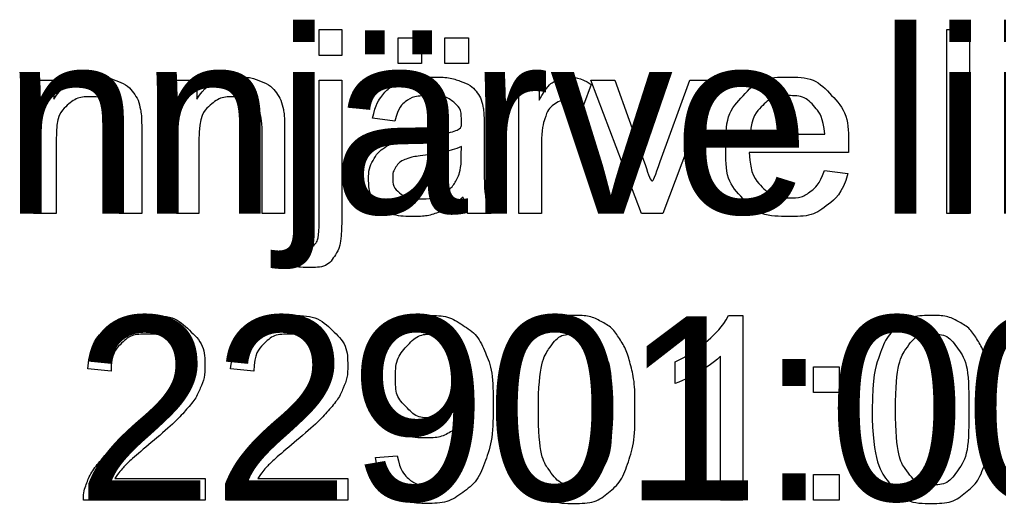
# Model space of a CAD drawing. Extents: x 700746 to 706058, y 6570320 to 6580460.
# Drawn here: x 704257.63 to 704287.96, y 6575239.05 to 6575254.03 of the extents above; entities that cross this region are included whole.
import ezdxf

# ---------------------------------------------------------------- set-up
doc = ezdxf.new("R2010")
doc.units = 0
doc.layers.add('kataster', color=7, linetype='Continuous')

msp = doc.modelspace()

# ---------------------------------------------------------------- linework, layer by layer
at = {"layer": 'kataster'}
for points in [[(704266.909, 6575252.911), (704266.909, 6575253.723), (704267.608, 6575253.723), (704267.608, 6575252.911), (704266.909, 6575252.911)], [(704286.364, 6575248.023), (704286.364, 6575253.723), (704287.063, 6575253.723), (704287.063, 6575248.023), (704286.364, 6575248.023)], [(704269.355, 6575252.667), (704269.355, 6575253.462), (704270.085, 6575253.462), (704270.085, 6575252.667), (704269.355, 6575252.667)], [(704270.806, 6575252.667), (704270.806, 6575253.462), (704271.536, 6575253.462), (704271.536, 6575252.667), (704270.806, 6575252.667)], [(704258.059, 6575248.023), (704258.059, 6575252.155), (704258.689, 6575252.155), (704258.689, 6575251.568)], [(704262.486, 6575248.023), (704262.486, 6575252.155), (704263.116, 6575252.155), (704263.116, 6575251.568)], [(704266.909, 6575247.815), (704266.909, 6575252.155), (704267.608, 6575252.155), (704267.608, 6575247.801)], [(704273.1, 6575248.023), (704273.1, 6575252.155), (704273.73, 6575252.155), (704273.73, 6575251.529)], [(704276.898, 6575248.023), (704275.333, 6575252.155), (704276.072, 6575252.155), (704276.957, 6575249.68)], [(704277.481, 6575249.634), (704278.398, 6575252.155), (704279.117, 6575252.155), (704277.555, 6575248.023), (704276.898, 6575248.023)], [(704275.342, 6575252.022), (704275.097, 6575251.375)], [(704269.251, 6575250.882), (704268.564, 6575250.973)], [(704272.023, 6575250.686), (704272.023, 6575249.754)], [(704261.413, 6575250.562), (704261.413, 6575248.023), (704260.714, 6575248.023), (704260.714, 6575250.534)], [(704265.84, 6575250.562), (704265.84, 6575248.023), (704265.141, 6575248.023), (704265.141, 6575250.534)], [(704280.268, 6575250.482), (704282.575, 6575250.482)], [(704258.759, 6575250.277), (704258.759, 6575248.023), (704258.059, 6575248.023)], [(704263.186, 6575250.277), (704263.186, 6575248.023), (704262.486, 6575248.023)], [(704271.315, 6575249.839), (704271.319, 6575250.095)], [(704273.799, 6575250.186), (704273.799, 6575248.023), (704273.1, 6575248.023)], [(704283.31, 6575249.909), (704280.229, 6575249.909)], [(704282.568, 6575249.357), (704283.291, 6575249.266)], [(704272.244, 6575248.023), (704271.514, 6575248.023)], [(704266.022, 6575246.424), (704266.151, 6575247.018)], [(704279.59, 6575244.868), (704280.041, 6575244.868), (704280.041, 6575239.146)], [(704277.943, 6575242.761), (704277.943, 6575243.437)], [(704280.041, 6575239.146), (704279.342, 6575239.146), (704279.342, 6575243.604)], [(704260.46, 6575243.147), (704259.739, 6575243.221)], [(704264.887, 6575243.147), (704264.166, 6575243.221)], [(704282.226, 6575242.483), (704282.226, 6575243.278), (704283.021, 6575243.278), (704283.021, 6575242.483), (704282.226, 6575242.483)], [(704268.658, 6575240.467), (704269.332, 6575240.528)], [(704263.376, 6575239.819), (704263.376, 6575239.146), (704259.609, 6575239.146)], [(704260.582, 6575239.819), (704263.376, 6575239.819)], [(704267.803, 6575239.819), (704267.803, 6575239.146), (704264.036, 6575239.146)], [(704265.009, 6575239.819), (704267.803, 6575239.819)], [(704282.226, 6575239.146), (704282.226, 6575239.941), (704283.021, 6575239.941), (704283.021, 6575239.146), (704282.226, 6575239.146)]]:
    msp.add_lwpolyline(points, dxfattribs=at)
for points, degree in [([(704258.689, 6575251.568), (704259.144, 6575252.246), (704260.003, 6575252.246), (704260.376, 6575252.246), (704260.689, 6575252.112), (704261.001, 6575251.978), (704261.157, 6575251.76), (704261.312, 6575251.542), (704261.374, 6575251.243), (704261.413, 6575251.048), (704261.413, 6575250.562)], 3), ([(704263.116, 6575251.568), (704263.571, 6575252.246), (704264.43, 6575252.246), (704264.803, 6575252.246), (704265.116, 6575252.112), (704265.428, 6575251.978), (704265.584, 6575251.76), (704265.739, 6575251.542), (704265.801, 6575251.243), (704265.84, 6575251.048), (704265.84, 6575250.562)], 3), ([(704268.564, 6575250.973), (704268.658, 6575251.413), (704268.871, 6575251.683), (704269.085, 6575251.954), (704269.489, 6575252.1), (704269.893, 6575252.246), (704270.426, 6575252.246), (704270.954, 6575252.246), (704271.284, 6575252.121), (704271.615, 6575251.997), (704271.77, 6575251.808), (704271.925, 6575251.62), (704271.988, 6575251.332), (704272.023, 6575251.153), (704272.023, 6575250.686)], 3), ([(704273.73, 6575251.529), (704273.971, 6575251.967), (704274.175, 6575252.106), (704274.379, 6575252.246), (704274.623, 6575252.246), (704274.977, 6575252.246), (704275.342, 6575252.022)], 3), ([(704283.291, 6575249.266), (704283.12, 6575248.632), (704282.657, 6575248.282), (704282.194, 6575247.932), (704281.475, 6575247.932), (704280.569, 6575247.932), (704280.039, 6575248.49), (704279.508, 6575249.047), (704279.508, 6575250.054), (704279.508, 6575251.096), (704280.045, 6575251.671), (704280.581, 6575252.246), (704281.436, 6575252.246), (704282.264, 6575252.246), (704282.789, 6575251.682), (704283.314, 6575251.118), (704283.314, 6575250.095), (704283.314, 6575250.033), (704283.31, 6575249.909)], 3), ([(704260.714, 6575250.534), (704260.714, 6575250.961), (704260.632, 6575251.173), (704260.551, 6575251.385), (704260.343, 6575251.511), (704260.135, 6575251.638), (704259.855, 6575251.638), (704259.408, 6575251.638), (704259.083, 6575251.354), (704258.759, 6575251.07), (704258.759, 6575250.277)], 3), ([(704265.141, 6575250.534), (704265.141, 6575250.961), (704265.059, 6575251.173), (704264.978, 6575251.385), (704264.77, 6575251.511), (704264.562, 6575251.638), (704264.282, 6575251.638), (704263.835, 6575251.638), (704263.51, 6575251.354), (704263.186, 6575251.07), (704263.186, 6575250.277)], 3), ([(704271.375, 6575248.531), (704270.985, 6575248.203), (704270.625, 6575248.067), (704270.266, 6575247.932), (704269.854, 6575247.932), (704269.173, 6575247.932), (704268.808, 6575248.264), (704268.443, 6575248.596), (704268.443, 6575249.113), (704268.443, 6575249.416), (704268.581, 6575249.666), (704268.719, 6575249.917), (704268.942, 6575250.068), (704269.166, 6575250.22), (704269.445, 6575250.297), (704269.651, 6575250.352), (704270.067, 6575250.402), (704270.915, 6575250.503), (704271.315, 6575250.643), (704271.319, 6575250.787), (704271.319, 6575250.826), (704271.319, 6575251.255), (704271.121, 6575251.43), (704270.853, 6575251.668), (704270.325, 6575251.668), (704269.833, 6575251.668), (704269.598, 6575251.495), (704269.363, 6575251.322), (704269.251, 6575250.882)], 3), ([(704282.575, 6575250.482), (704282.529, 6575251.005), (704282.311, 6575251.267), (704281.976, 6575251.672), (704281.443, 6575251.672), (704280.961, 6575251.672), (704280.632, 6575251.349), (704280.303, 6575251.025), (704280.268, 6575250.482)], 3), ([(704275.097, 6575251.375), (704274.841, 6575251.525), (704274.586, 6575251.525), (704274.358, 6575251.525), (704274.176, 6575251.387), (704273.994, 6575251.249), (704273.916, 6575251.003), (704273.799, 6575250.63), (704273.799, 6575250.186)], 3), ([(704271.319, 6575250.095), (704270.937, 6575249.94), (704270.175, 6575249.831), (704269.743, 6575249.769), (704269.564, 6575249.691), (704269.385, 6575249.614), (704269.287, 6575249.464), (704269.19, 6575249.315), (704269.19, 6575249.132), (704269.19, 6575248.852), (704269.402, 6575248.666), (704269.613, 6575248.479), (704270.021, 6575248.479), (704270.425, 6575248.479), (704270.74, 6575248.656), (704271.055, 6575248.833), (704271.202, 6575249.14), (704271.315, 6575249.377), (704271.315, 6575249.839)], 3), ([(704272.023, 6575249.754), (704272.023, 6575248.779), (704272.067, 6575248.52), (704272.112, 6575248.261), (704272.244, 6575248.023)], 3), ([(704280.229, 6575249.909), (704280.268, 6575249.228), (704280.615, 6575248.867), (704280.961, 6575248.505), (704281.478, 6575248.505), (704281.863, 6575248.505), (704282.136, 6575248.708), (704282.408, 6575248.912), (704282.568, 6575249.357)], 3), ([(704276.957, 6575249.68), (704277.1, 6575249.28), (704277.221, 6575248.848), (704277.314, 6575249.175), (704277.481, 6575249.634)], 3), ([(704271.514, 6575248.023), (704271.406, 6575248.24), (704271.375, 6575248.531)], 2), ([(704267.608, 6575247.801), (704267.608, 6575247.039), (704267.41, 6575246.739), (704267.157, 6575246.35), (704266.57, 6575246.35), (704266.287, 6575246.35), (704266.022, 6575246.424)], 3), ([(704266.151, 6575247.018), (704266.362, 6575246.963), (704266.483, 6575246.963), (704266.698, 6575246.963), (704266.803, 6575247.105), (704266.909, 6575247.247), (704266.909, 6575247.815)], 3), ([(704259.739, 6575243.221), (704259.813, 6575244.025), (704260.295, 6575244.446), (704260.777, 6575244.868), (704261.59, 6575244.868), (704262.41, 6575244.868), (704262.889, 6575244.413), (704263.367, 6575243.958), (704263.367, 6575243.286), (704263.367, 6575242.944), (704263.227, 6575242.614), (704263.087, 6575242.284), (704262.763, 6575241.918), (704262.439, 6575241.553), (704261.686, 6575240.916), (704261.056, 6575240.387), (704260.877, 6575240.198), (704260.698, 6575240.01), (704260.582, 6575239.819)], 3), ([(704264.166, 6575243.221), (704264.24, 6575244.025), (704264.722, 6575244.446), (704265.204, 6575244.868), (704266.017, 6575244.868), (704266.837, 6575244.868), (704267.316, 6575244.413), (704267.794, 6575243.958), (704267.794, 6575243.286), (704267.794, 6575242.944), (704267.654, 6575242.614), (704267.514, 6575242.284), (704267.19, 6575241.918), (704266.866, 6575241.553), (704266.113, 6575240.916), (704265.483, 6575240.387), (704265.304, 6575240.198), (704265.126, 6575240.01), (704265.009, 6575239.819)], 3), ([(704269.332, 6575240.528), (704269.417, 6575240.052), (704269.658, 6575239.838), (704269.899, 6575239.624), (704270.276, 6575239.624), (704270.598, 6575239.624), (704270.842, 6575239.772), (704271.085, 6575239.92), (704271.24, 6575240.167), (704271.394, 6575240.414), (704271.499, 6575240.834), (704271.604, 6575241.254), (704271.604, 6575241.69), (704271.604, 6575241.736), (704271.6, 6575241.83), (704271.39, 6575241.495), (704271.027, 6575241.287), (704270.664, 6575241.079), (704270.24, 6575241.079), (704269.533, 6575241.079), (704269.044, 6575241.592), (704268.554, 6575242.105), (704268.554, 6575242.944), (704268.554, 6575243.811), (704269.065, 6575244.339), (704269.576, 6575244.868), (704270.345, 6575244.868), (704270.901, 6575244.868), (704271.361, 6575244.568), (704271.821, 6575244.269), (704272.06, 6575243.716), (704272.299, 6575243.162), (704272.299, 6575242.113), (704272.299, 6575241.021), (704272.062, 6575240.374), (704271.825, 6575239.727), (704271.357, 6575239.389), (704270.889, 6575239.05), (704270.259, 6575239.05), (704269.591, 6575239.05), (704269.167, 6575239.422), (704268.744, 6575239.794), (704268.658, 6575240.467)], 3), ([(704272.981, 6575241.957), (704272.981, 6575242.967), (704273.189, 6575243.585), (704273.397, 6575244.202), (704273.807, 6575244.535), (704274.217, 6575244.868), (704274.839, 6575244.868), (704275.297, 6575244.868), (704275.644, 6575244.683), (704275.991, 6575244.499), (704276.215, 6575244.151), (704276.439, 6575243.803), (704276.568, 6575243.304), (704276.696, 6575242.804), (704276.696, 6575241.957), (704276.696, 6575240.955), (704276.49, 6575240.338), (704276.284, 6575239.72), (704275.874, 6575239.385), (704275.464, 6575239.05), (704274.839, 6575239.05), (704274.015, 6575239.05), (704273.545, 6575239.639), (704272.981, 6575240.352), (704272.981, 6575241.957)], 3), ([(704277.943, 6575243.437), (704278.529, 6575243.713), (704278.969, 6575244.106), (704279.408, 6575244.498), (704279.59, 6575244.868)], 3), ([(704284.047, 6575241.957), (704284.047, 6575242.967), (704284.255, 6575243.585), (704284.463, 6575244.202), (704284.872, 6575244.535), (704285.282, 6575244.868), (704285.904, 6575244.868), (704286.363, 6575244.868), (704286.709, 6575244.683), (704287.056, 6575244.499), (704287.281, 6575244.151), (704287.505, 6575243.803), (704287.633, 6575243.304), (704287.761, 6575242.804), (704287.761, 6575241.957), (704287.761, 6575240.955), (704287.555, 6575240.338), (704287.349, 6575239.72), (704286.94, 6575239.385), (704286.53, 6575239.05), (704285.904, 6575239.05), (704285.08, 6575239.05), (704284.61, 6575239.639), (704284.047, 6575240.352), (704284.047, 6575241.957)], 3), ([(704259.609, 6575239.146), (704259.601, 6575239.399), (704259.691, 6575239.633), (704259.835, 6575240.018), (704260.152, 6575240.391), (704260.469, 6575240.764), (704261.067, 6575241.253), (704261.995, 6575242.016), (704262.32, 6575242.461), (704262.646, 6575242.906), (704262.646, 6575243.303), (704262.646, 6575243.719), (704262.349, 6575244.004), (704262.052, 6575244.29), (704261.574, 6575244.29), (704261.07, 6575244.29), (704260.767, 6575243.987), (704260.464, 6575243.684), (704260.46, 6575243.147)], 3), ([(704264.036, 6575239.146), (704264.028, 6575239.399), (704264.118, 6575239.633), (704264.262, 6575240.018), (704264.579, 6575240.391), (704264.896, 6575240.764), (704265.494, 6575241.253), (704266.422, 6575242.016), (704266.747, 6575242.461), (704267.073, 6575242.906), (704267.073, 6575243.303), (704267.073, 6575243.719), (704266.776, 6575244.004), (704266.479, 6575244.29), (704266.001, 6575244.29), (704265.497, 6575244.29), (704265.194, 6575243.987), (704264.891, 6575243.684), (704264.887, 6575243.147)], 3), ([(704271.522, 6575242.979), (704271.522, 6575243.582), (704271.203, 6575243.936), (704270.884, 6575244.29), (704270.431, 6575244.29), (704269.964, 6575244.29), (704269.62, 6575243.909), (704269.275, 6575243.528), (704269.275, 6575242.921), (704269.275, 6575242.377), (704269.602, 6575242.036), (704269.929, 6575241.696), (704270.412, 6575241.696), (704270.897, 6575241.696), (704271.209, 6575242.036), (704271.522, 6575242.377), (704271.522, 6575242.979)], 3), ([(704273.702, 6575241.957), (704273.702, 6575240.551), (704274.03, 6575240.087), (704274.358, 6575239.624), (704274.839, 6575239.624), (704275.319, 6575239.624), (704275.647, 6575240.089), (704275.975, 6575240.555), (704275.975, 6575241.957), (704275.975, 6575243.364), (704275.648, 6575243.827), (704275.32, 6575244.29), (704274.831, 6575244.29), (704274.35, 6575244.29), (704274.062, 6575243.882), (704273.702, 6575243.361), (704273.702, 6575241.957)], 3), ([(704284.768, 6575241.957), (704284.768, 6575240.551), (704285.096, 6575240.087), (704285.423, 6575239.624), (704285.904, 6575239.624), (704286.385, 6575239.624), (704286.712, 6575240.089), (704287.04, 6575240.555), (704287.04, 6575241.957), (704287.04, 6575243.364), (704286.713, 6575243.827), (704286.386, 6575244.29), (704285.896, 6575244.29), (704285.415, 6575244.29), (704285.127, 6575243.882), (704284.768, 6575243.361), (704284.768, 6575241.957)], 3), ([(704279.342, 6575243.604), (704279.089, 6575243.363), (704278.679, 6575243.122), (704278.269, 6575242.881), (704277.943, 6575242.761)], 3)]:
    msp.add_open_spline(points, degree=degree, dxfattribs=at)

# ---------------------------------------------------------------- texts
for s, p in [('Pannjärve liivakarjäär', (704247.793, 6575248.023)), ('22901:001:0160', (704259.37, 6575239.146))]:
    msp.add_text(s, height=5.7, dxfattribs=at).set_placement(p)

doc.saveas('drawing.dxf')
